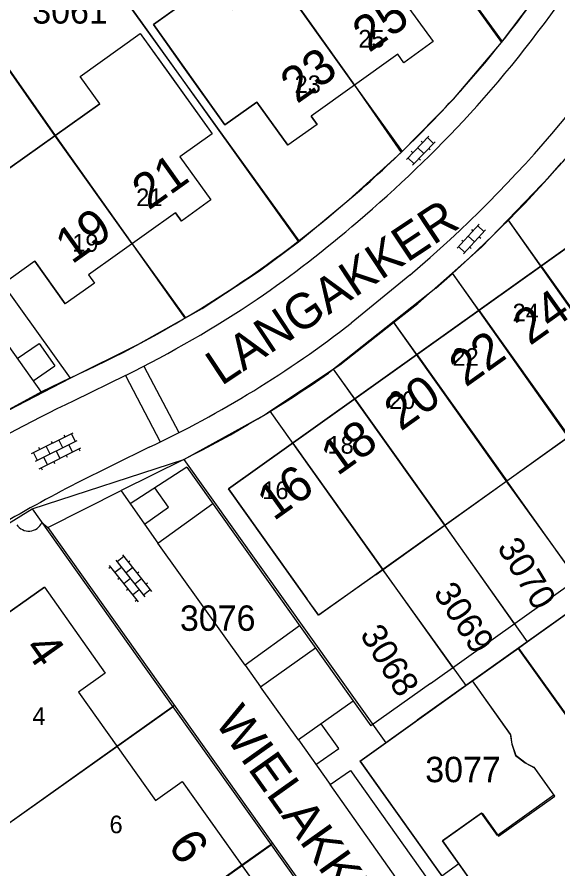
# Model space of a CAD drawing. Extents: x 148816 to 151297, y 399515 to 402500.
# Drawn here: x 150903.4 to 150941.8, y 400753.6 to 400813.9 of the extents above; entities that cross this region are included whole.
import ezdxf

# ---------------------------------------------------------------- set-up
doc = ezdxf.new("R2010")
doc.units = 0
for name, color, linetype in [('B01 Hoofdgebouw  [D] Norm', 7, 'Continuous'), ('B01 Hoofdgebouw  [T] Norm', 7, 'Continuous'), ('B01 hoofgebouw', 7, 'Continuous'), ('B07 Tussenmuur  [T] Norm', 7, 'Continuous'), ('G01 perceelsgrens', 7, 'Continuous'), ('S02 Open verharding  Norm', 7, 'Continuous'), ('T01 Muur  [D] Gem', 7, 'Continuous'), ('T04 Haag heg  [D] Gem', 7, 'Continuous'), ('V00 Kant verharding algemeen  [T] Norm', 7, 'Continuous'), ('V00 Kant verharding algemeen secundair  [T] Gem', 7, 'Continuous'), ('Z01 perceelnummer', 7, 'Continuous'), ('Z02 huisnummer', 7, 'Continuous'), ('Z02 Huisnummer  [Tekst] Norm', 7, 'Continuous'), ('Z06 straatnaam', 7, 'Continuous')]:
    doc.layers.add(name, color=color, linetype=linetype)

msp = doc.modelspace()

# ---------------------------------------------------------------- linework, layer by layer
at = {"layer": 'B01 Hoofdgebouw  [D] Norm'}
for p, q in [((150943.569, 400762.716), (150938.952, 400769.192)), ((150938.394, 400763.085), (150935.695, 400766.871)), ((150938.394, 400763.085), (150938.492, 400762.392)), ((150938.492, 400762.392), (150938.753, 400761.583)), ((150938.753, 400761.583), (150939.433, 400761.073)), ((150939.433, 400761.073), (150940.056, 400760.754)), ((150940.056, 400760.754), (150941.469, 400758.777)), ((150941.469, 400758.777), (150937.483, 400755.928)), ((150937.483, 400755.928), (150936.349, 400757.514))]:
    msp.add_line(p, q, dxfattribs=at)
for points in [[(150958.572, 400799.18), (150959.4, 400798.047), (150950.628, 400791.691), (150951.457, 400790.527), (150924.803, 400771.536), (150923.962, 400772.693)], [(150936.349, 400757.514), (150933.583, 400755.538), (150934.74, 400753.919)]]:
    msp.add_lwpolyline(points, dxfattribs=at)
at = {"layer": 'B01 Hoofdgebouw  [T] Norm'}
for p, q in [((150917.308, 400816.4), (150913.083, 400813.386)), ((150930.749, 400815.19), (150932.924, 400812.181)), ((150913.083, 400813.386), (150918.159, 400806.27)), ((150907.906, 400809.702), (150912.161, 400812.743)), ((150912.161, 400812.743), (150917.242, 400805.632)), ((150932.924, 400812.181), (150930.84, 400810.675)), ((150930.407, 400811.282), (150924.259, 400806.898)), ((150930.84, 400810.675), (150930.407, 400811.282)), ((150909.284, 400807.774), (150907.906, 400809.702)), ((150909.284, 400807.774), (150902.92, 400803.227)), ((150918.159, 400806.27), (150920.422, 400807.884)), ((150920.422, 400807.884), (150922.606, 400804.823)), ((150924.687, 400806.298), (150924.259, 400806.898)), ((150924.687, 400806.298), (150922.606, 400804.823)), ((150917.242, 400805.632), (150914.972, 400804.01)), ((150914.972, 400804.01), (150917.158, 400800.951)), ((150917.158, 400800.951), (150915.081, 400799.454)), ((150914.657, 400800.048), (150908.498, 400795.655)), ((150914.657, 400800.048), (150915.081, 400799.454)), ((150944.806, 400799.295), (150918.42, 400780.495)), ((150904.686, 400796.612), (150902.408, 400794.991)), ((150904.686, 400796.612), (150906.842, 400793.581)), ((150908.498, 400795.655), (150908.922, 400795.061)), ((150908.922, 400795.061), (150906.842, 400793.581)), ((150918.42, 400780.495), (150923.962, 400772.693)), ((150905.358, 400773.519), (150909.667, 400767.431)), ((150909.667, 400767.431), (150907.768, 400766.079)), ((150907.768, 400766.079), (150913.233, 400758.402)), ((150927.716, 400761.183), (150931.787, 400764.085)), ((150927.716, 400761.183), (150933.522, 400753.049)), ((150913.233, 400758.402), (150915.132, 400759.754)), ((150915.132, 400759.754), (150922.082, 400750)), ((150934.74, 400753.919), (150933.522, 400753.049)), ((150934.74, 400753.919), (150937.539, 400750))]:
    msp.add_line(p, q, dxfattribs=at)
msp.add_lwpolyline([(150905.358, 400773.519), (150901.538, 400770.815), (150898.996, 400774.406), (150893.201, 400770.304), (150894.549, 400768.494), (150897.15, 400768.105), (150897.043, 400767.393)], dxfattribs=at)
at = {"layer": 'B01 hoofgebouw'}
for points in [[(150915.256, 400810.34), (150913.083, 400813.386), (150917.308, 400816.4), (150918.697, 400814.453), (150925.097, 400819.017), (150923.715, 400820.955), (150927.949, 400823.974), (150930.132, 400820.912)], [(150930.132, 400820.912), (150933.035, 400816.842), (150930.749, 400815.19), (150932.924, 400812.181), (150930.84, 400810.675), (150930.407, 400811.282), (150924.259, 400806.898), (150924.687, 400806.298), (150922.606, 400804.823), (150920.422, 400807.884), (150918.159, 400806.27), (150915.256, 400810.34)], [(150901.546, 400805.154), (150902.92, 400803.227), (150909.284, 400807.774), (150907.906, 400809.702), (150912.161, 400812.743), (150914.336, 400809.7)], [(150914.336, 400809.7), (150917.242, 400805.632), (150914.972, 400804.01), (150917.158, 400800.951), (150915.081, 400799.454), (150914.657, 400800.048), (150908.498, 400795.655), (150908.922, 400795.061), (150906.842, 400793.581), (150904.686, 400796.612), (150902.408, 400794.991), (150897.313, 400802.134), (150901.383, 400805.037)], [(150928.867, 400774.422), (150924.79, 400771.527), (150918.42, 400780.495), (150944.806, 400799.295), (150943.961, 400800.52), (150953.009, 400806.988), (150959.392, 400798.03), (150955.321, 400795.127)], [(150928.867, 400774.422), (150951.329, 400790.507), (150950.461, 400791.723), (150955.321, 400795.127)], [(150967.396, 400791.312), (150978.717, 400775.423), (150973.426, 400771.649), (150972.265, 400773.277), (150971.189, 400772.514), (150972.34, 400770.892), (150968.946, 400768.47), (150969.817, 400767.249), (150964.53, 400763.476), (150963.369, 400765.104), (150958.884, 400761.907), (150960.045, 400760.279), (150954.763, 400756.515), (150953.604, 400758.145), (150949.117, 400754.956), (150950.276, 400753.326), (150944.984, 400749.546), (150943.821, 400751.175), (150939.106, 400747.807), (150933.583, 400755.538)], [(150897.043, 400767.393), (150897.15, 400768.105), (150894.549, 400768.494), (150893.201, 400770.304), (150898.996, 400774.406), (150901.538, 400770.815), (150905.358, 400773.519)], [(150905.358, 400773.519), (150909.667, 400767.431), (150907.768, 400766.079), (150913.233, 400758.402), (150915.132, 400759.754), (150923.594, 400747.878), (150921.696, 400746.525), (150927.171, 400738.843), (150929.069, 400740.196), (150933.383, 400734.121), (150929.306, 400731.226)], [(150936.381, 400757.509), (150937.539, 400755.879), (150941.533, 400758.716), (150940.122, 400760.694), (150939.503, 400761.021), (150938.793, 400761.558), (150938.514, 400762.401), (150938.409, 400763.093), (150935.709, 400766.878), (150938.962, 400769.2), (150943.637, 400762.666)], [(150933.583, 400755.538), (150936.368, 400757.527)]]:
    msp.add_lwpolyline(points, dxfattribs=at)
at = {"layer": 'B07 Tussenmuur  [T] Norm'}
for p, q in [((150927.332, 400809.09), (150921.887, 400816.729)), ((150911.577, 400797.851), (150906.113, 400805.512)), ((150940.564, 400796.272), (150946.947, 400787.313)), ((150936.165, 400793.139), (150942.549, 400784.179)), ((150931.759, 400789.999), (150938.143, 400781.04)), ((150927.362, 400786.866), (150933.745, 400777.907)), ((150922.964, 400783.732), (150929.347, 400774.773)), ((150910.5, 400762.24), (150898.597, 400753.768)), ((150919.361, 400753.819), (150913.967, 400750))]:
    msp.add_line(p, q, dxfattribs=at)
at = {"layer": 'G01 perceelsgrens'}
for points in [[(150923.07, 400832.52), (150937.77, 400812.11)], [(150914.874, 400826.737), (150921.904, 400816.74), (150927.33, 400809.088), (150930.65, 400804.31)], [(150937.77, 400812.11), (150940.76, 400816.1), (150943.8, 400820.69), (150946.18, 400824.76)], [(150906.859, 400821.082), (150923.38, 400797.99)], [(150899.073, 400815.589), (150906.126, 400805.517), (150915.323, 400792.576)], [(150930.65, 400804.31), (150934.35, 400808.1), (150937.77, 400812.11)], [(150891.534, 400810.27), (150897.313, 400802.134), (150902.408, 400794.991), (150907.18, 400788.32)], [(150923.38, 400797.99), (150926.94, 400800.95), (150930.65, 400804.31)], [(150938.202, 400799.537), (150941.21, 400802.65), (150942.014, 400803.587)], [(150934.255, 400795.761), (150936.34, 400797.61), (150938.202, 400799.537)], [(150938.202, 400799.537), (150946.835, 400787.302), (150952.76, 400779.049)], [(150915.323, 400792.576), (150916.55, 400793.26), (150920.6, 400795.93), (150923.38, 400797.99)], [(150930.116, 400792.265), (150931.83, 400793.61), (150934.255, 400795.761)], [(150934.255, 400795.761), (150942.455, 400784.178), (150948.37, 400775.916)], [(150907.18, 400788.32), (150912.03, 400790.74), (150915.323, 400792.576)], [(150925.836, 400788.965), (150926.31, 400789.28), (150930.116, 400792.265)], [(150930.116, 400792.265), (150938.068, 400781.048), (150944.021, 400772.812)], [(150921.334, 400785.978), (150925.836, 400788.965)], [(150925.836, 400788.965), (150933.688, 400777.924), (150939.583, 400769.644)], [(150900.34, 400784.79), (150907.18, 400788.32)], [(150915.24, 400782.56), (150920.93, 400785.71), (150921.334, 400785.978)], [(150921.334, 400785.978), (150929.308, 400774.8), (150935.234, 400766.539)], [(150904.49, 400779.07), (150915.24, 400782.56)], [(150915.24, 400782.56), (150929.571, 400762.497)], [(150887.5, 400767.47), (150891.46, 400770.62), (150895.55, 400773.48), (150899.76, 400776.17), (150904.49, 400779.07)], [(150904.49, 400779.07), (150914.472, 400765.045)], [(150939.583, 400769.644), (150944.021, 400772.812)], [(150938.962, 400769.2), (150939.583, 400769.644)], [(150935.234, 400766.539), (150938.962, 400769.2)], [(150938.962, 400769.2), (150943.637, 400762.666), (150943.515, 400762.58), (150948.995, 400754.87), (150949.117, 400754.956), (150952.737, 400749.865)], [(150929.571, 400762.497), (150935.234, 400766.539)], [(150898.587, 400753.789), (150914.472, 400765.045)], [(150914.472, 400765.045), (150921.428, 400755.27)], [(150927.74, 400761.19), (150929.571, 400762.497)], [(150927.74, 400761.19), (150941.45, 400741.95)], [(150904.676, 400743.391), (150921.428, 400755.27)], [(150921.428, 400755.27), (150928.392, 400745.485)]]:
    msp.add_lwpolyline(points, dxfattribs=at)
at = {"layer": 'S02 Open verharding  Norm'}
for p, q in [((150931.024, 400803.828), (150932.621, 400805.483)), ((150932.948, 400804.958), (150932.516, 400805.375)), ((150931.455, 400803.411), (150933.052, 400805.066)), ((150931.822, 400804.655), (150932.254, 400804.239)), ((150932.061, 400805.119), (150932.169, 400805.015)), ((150932.601, 400804.599), (150932.709, 400804.494)), ((150931.367, 400804.4), (150931.475, 400804.295)), ((150931.56, 400803.519), (150931.128, 400803.936)), ((150931.907, 400803.879), (150932.015, 400803.775)), ((150934.624, 400797.528), (150936.172, 400799.23)), ((150935.068, 400797.124), (150936.616, 400798.826)), ((150935.624, 400798.85), (150935.735, 400798.749)), ((150936.515, 400798.715), (150936.071, 400799.119)), ((150934.951, 400798.11), (150935.062, 400798.009)), ((150935.398, 400798.379), (150935.842, 400797.975)), ((150936.178, 400798.345), (150936.289, 400798.244)), ((150935.169, 400797.235), (150934.725, 400797.639)), ((150935.505, 400797.605), (150935.616, 400797.504)), ((150904.455, 400782.978), (150907.407, 400784.453)), ((150906.825, 400784.163), (150906.758, 400784.297)), ((150907.272, 400784.386), (150907.541, 400783.85)), ((150904.723, 400782.441), (150907.675, 400783.917)), ((150905.483, 400783.492), (150905.752, 400782.955)), ((150905.931, 400783.716), (150905.864, 400783.85)), ((150906.378, 400783.939), (150906.646, 400783.403)), ((150907.362, 400783.089), (150907.093, 400783.626)), ((150904.589, 400783.045), (150904.857, 400782.508)), ((150905.036, 400783.269), (150904.969, 400783.403)), ((150904.991, 400781.905), (150907.943, 400783.38)), ((150906.199, 400783.179), (150906.467, 400782.642)), ((150906.915, 400782.866), (150906.982, 400782.732)), ((150907.809, 400783.313), (150907.876, 400783.179)), ((150905.305, 400782.732), (150905.573, 400782.195)), ((150906.02, 400782.419), (150906.087, 400782.285)), ((150905.126, 400781.972), (150905.193, 400781.837)), ((150910.998, 400775.685), (150910.527, 400775.313)), ((150910.905, 400775.802), (150912.948, 400773.21)), ((150909.962, 400775.06), (150912.005, 400772.468)), ((150910.434, 400775.431), (150912.476, 400772.839)), ((150911.307, 400775.292), (150911.425, 400775.385)), ((150910.055, 400774.942), (150909.937, 400774.849)), ((150910.836, 400774.92), (150910.365, 400774.549)), ((150911.617, 400774.899), (150911.146, 400774.528)), ((150911.926, 400774.506), (150912.044, 400774.599)), ((150910.674, 400774.156), (150910.556, 400774.063)), ((150911.455, 400774.135), (150910.984, 400773.764)), ((150912.236, 400774.114), (150911.764, 400773.742)), ((150912.545, 400773.721), (150912.663, 400773.814)), ((150911.293, 400773.371), (150911.175, 400773.278)), ((150911.603, 400772.978), (150912.074, 400773.35)), ((150912.855, 400773.328), (150912.383, 400772.957)), ((150911.912, 400772.585), (150911.794, 400772.493))]:
    msp.add_line(p, q, dxfattribs=at)
at = {"layer": 'T01 Muur  [D] Gem'}
msp.add_line((150958.43, 400783.078), (150931.787, 400764.085), dxfattribs=at)
at = {"layer": 'T04 Haag heg  [D] Gem'}
for p, q in [((150923.07, 400832.52), (150937.805, 400812.168)), ((150906.769, 400821.113), (150923.389, 400798.06)), ((150906.113, 400805.512), (150899.023, 400815.612)), ((150927.332, 400809.09), (150930.719, 400804.391)), ((150940.564, 400796.272), (150938.249, 400799.522)), ((150911.577, 400797.851), (150915.364, 400792.598)), ((150936.165, 400793.139), (150934.298, 400795.76)), ((150931.759, 400789.999), (150930.101, 400792.327)), ((150927.362, 400786.866), (150925.864, 400788.969)), ((150943.111, 400774.089), (150938.143, 400781.04)), ((150938.672, 400770.925), (150933.745, 400777.907)), ((150934.31, 400767.815), (150929.347, 400774.773)), ((150914.575, 400765.141), (150910.5, 400762.24)), ((150921.533, 400755.365), (150919.361, 400753.819))]:
    msp.add_line(p, q, dxfattribs=at)
at = {"layer": 'V00 Kant verharding algemeen  [T] Norm'}
for p, q in [((150931.272, 400795.631), (150927.114, 400792.227)), ((150933.098, 400794.703), (150925.494, 400788.676)), ((150900.648, 400793.614), (150905.144, 400787.345)), ((150903.442, 400789.718), (150904.986, 400790.78)), ((150904.986, 400790.78), (150906.111, 400789.199)), ((150904.573, 400788.141), (150906.111, 400789.199)), ((150907.155, 400788.333), (150905.147, 400787.347)), ((150911.11, 400788.51), (150907.443, 400786.715)), ((150905.147, 400787.347), (150900.498, 400784.818)), ((150912.79, 400783.435), (150907.647, 400780.882)), ((150915.246, 400782.569), (150910.803, 400780.355)), ((150915.46, 400782.016), (150911.452, 400779.411)), ((150915.46, 400782.016), (150928.508, 400763.684)), ((150914.147, 400779.18), (150913.196, 400780.544)), ((150905.601, 400777.753), (150910.803, 400780.355)), ((150910.794, 400780.35), (150913.393, 400776.64)), ((150913.393, 400776.64), (150917.294, 400779.439)), ((150912.457, 400777.976), (150914.147, 400779.18)), ((150905.181, 400778.09), (150905.601, 400777.753)), ((150905.599, 400777.752), (150925.352, 400750)), ((150932.735, 400766.692), (150947.469, 400777.196)), ((150923.454, 400770.784), (150919.586, 400767.998)), ((150920.689, 400766.461), (150924.565, 400769.208)), ((150919.586, 400767.998), (150920.689, 400766.461)), ((150932.735, 400766.692), (150928.508, 400763.684)), ((150927.25, 400765.451), (150923.37, 400762.69)), ((150926.231, 400762.084), (150924.988, 400763.841)), ((150923.37, 400762.69), (150925.614, 400759.538)), ((150924.611, 400760.947), (150926.231, 400762.084)), ((150925.614, 400759.538), (150927.057, 400760.532)), ((150927.057, 400760.532), (150934.546, 400750))]:
    msp.add_line(p, q, dxfattribs=at)
for centre, radius, start, end in [((150871.865, 400864.724), 84.322, 318.60446, 334.71605), ((150871.757, 400864.988), 86.153, 317.75466, 333.77162), ((150872.8, 400864.451), 90.306, 310.35261, 329.58745), ((150873.008, 400864.099), 91.796, 310.8896, 326.70355), ((150871.832, 400865.443), 84.824, 309.73293, 318.25487), ((150871.44, 400865.941), 87.03, 310.1663, 317.43065), ((150874.362, 400861.475), 80.156, 294.14887, 310.15522), ((150874.599, 400860.628), 80.939, 304.48985, 310.88264), ((150874.839, 400861.796), 81.77, 296.33213, 303.88835), ((150880.197, 400852.6), 76.46, 295.23139, 307.85139), ((150877.496, 400857.569), 83.964, 296.71788, 304.86534), ((150943.348, 400710.147), 84.569, 115.12355, 122.26153), ((150957.565, 400683.345), 109.569, 117.1028, 124.03229), ((150904.251, 400778.515), 1.023, 213.9502, 335.43313)]:
    msp.add_arc(centre, radius, start, end, dxfattribs=at)
at = {"layer": 'V00 Kant verharding algemeen secundair  [T] Gem'}
for p, q in [((150912.42, 400789.173), (150914.895, 400784.467)), ((150911.11, 400788.51), (150913.562, 400783.804)), ((150919.586, 400767.998), (150913.393, 400776.64)), ((150923.37, 400762.69), (150920.689, 400766.461)), ((150932.367, 400750), (150925.614, 400759.538))]:
    msp.add_line(p, q, dxfattribs=at)

# ---------------------------------------------------------------- texts
at = {"layer": 'Z01 perceelnummer'}
for s, p in [('3061', (150904.501, 400813.448)), ('3076', (150914.968, 400770.424)), ('3077', (150932.354, 400759.699))]:
    msp.add_text(s, height=1.8, dxfattribs=at).set_placement(p)
for s, rotation, p in [('3070', 301.20949, (150937.408, 400776.338)), ('3069', 303.4516, (150932.889, 400773.112)), ('3068', 301.46487, (150927.685, 400770.169))]:
    msp.add_text(s, height=1.8, rotation=rotation, dxfattribs=at).set_placement(p)
at = {"layer": 'Z02 huisnummer'}
for s, rotation, p in [('25', 35.47104, (150928.372, 400811.349)), ('23', 35.47104, (150923.264, 400807.724)), ('21', 35.47104, (150912.745, 400800.183)), ('19', 35.47104, (150907.308, 400796.353)), ('24', 35.47104, (150939.771, 400790.59)), ('22', 35.47104, (150935.222, 400787.645)), ('20', 35.47104, (150930.617, 400784.527)), ('18', 35.47104, (150926.124, 400781.354)), ('16', 35.47104, (150921.612, 400778.164)), ('4', 305.31121, (150903.846, 400769.164)), ('6', 305.39111, (150914.042, 400755.213))]:
    msp.add_text(s, height=2.5, rotation=rotation, dxfattribs=at).set_placement(p)
at = {"layer": 'Z02 Huisnummer  [Tekst] Norm'}
for s, p in [('25', (150927.617, 400811.749)), ('23', (150923.098, 400808.526)), ('21', (150911.867, 400800.515)), ('19', (150907.336, 400797.283)), ('24', (150938.545, 400792.35)), ('22', (150934.286, 400789.202)), ('20', (150929.792, 400786.146)), ('18', (150925.427, 400782.977)), ('16', (150920.807, 400779.756)), ('4', (150904.51, 400763.758)), ('6', (150909.978, 400756.083))]:
    msp.add_text(s, height=1.25, dxfattribs=at).set_placement(p)
at = {"layer": 'Z06 straatnaam'}
for s, rotation, p in [('LANGAKKER', 33.57881, (150917.907, 400787.743)), ('WIELAKKER', 305.4378, (150917.364, 400763.986))]:
    msp.add_text(s, height=2.5, rotation=rotation, dxfattribs=at).set_placement(p)

doc.saveas('drawing.dxf')
